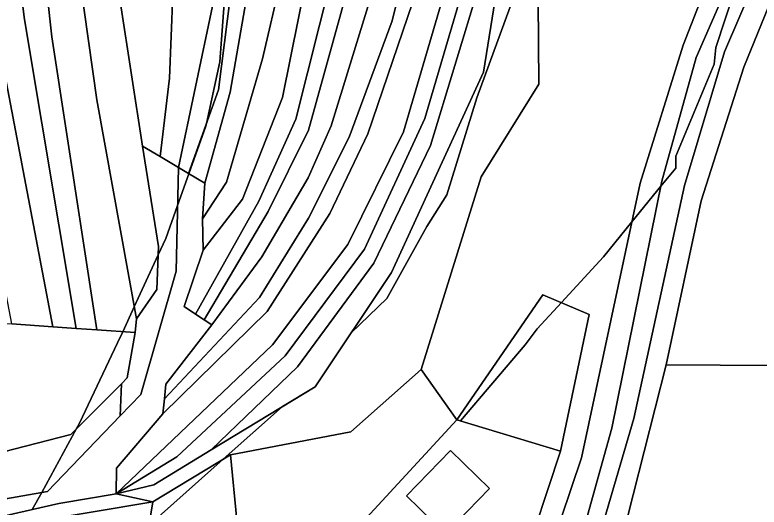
# Model space of a CAD drawing. Extents: x -502026 to -497664, y -1143484 to -1138019.
# Drawn here: x -498120.6 to -497963.2, y -1139931.4 to -1139827.2 of the extents above; entities that cross this region are included whole.
import ezdxf

# ---------------------------------------------------------------- set-up
doc = ezdxf.new("R2010")
doc.units = 0
for name, color, linetype in [('25', 7, 'Continuous'), ('37', 7, 'Continuous'), ('43', 7, 'Continuous'), ('49', 7, 'Continuous'), ('55', 7, 'Continuous'), ('62', 7, 'Continuous'), ('7', 7, 'Continuous')]:
    doc.layers.add(name, color=color, linetype=linetype)

msp = doc.modelspace()

# ---------------------------------------------------------------- linework, layer by layer
at = {"layer": '25'}
for points in [[(-498005.22, -1139919.56), (-498013.29, -1139944.08), (-498013.7, -1139945.33), (-498022.56, -1139967.15), (-498037.76, -1139956.26), (-498047.52, -1139949.27), (-498049.52, -1139947.83), (-498055.44, -1139943.59), (-498027.12, -1139912.89)], [(-498020.21, -1139927.43), (-498028.47, -1139919.4), (-498037.8, -1139929), (-498029.54, -1139937.02)], [(-498093.06, -1139940.14), (-498113.16, -1139947.96), (-498121.83, -1139953.73), (-498139.45, -1139959.55), (-498140.08, -1139963.56), (-498140.96, -1139969.15), (-498148.2, -1139969.82), (-498164.29, -1139971.31), (-498171.75, -1139971.96), (-498172.29, -1139948.12), (-498172.42, -1139942.47), (-498193.31, -1139940.83), (-498196.52, -1139940.26), (-498198.73, -1139937.88), (-498209.39, -1139934.8), (-498213.26, -1139932.52), (-498214.48, -1139931.78), (-498209.97, -1139931.8), (-498188.75, -1139935.17), (-498172.43, -1139936.37), (-498147.36, -1139938.76), (-498140.19, -1139939.42), (-498117.09, -1139934.55), (-498091.45, -1139930.24)]]:
    msp.add_lwpolyline(points, close=True, dxfattribs=at)
at = {"layer": '37'}
for points in [[(-498028.41, -1139436.09), (-498033.35, -1139510.68), (-498034.3, -1139537.71), (-498036.35, -1139537.71), (-498040.73, -1139611.61), (-498046.04, -1139662.36), (-498052.27, -1139689.58), (-498061.28, -1139717.85), (-498065.64, -1139739.99), (-498068.61, -1139789.92), (-498066.59, -1139789.9), (-498069.22, -1139809.84), (-498075.11, -1139843.56), (-498080.42, -1139862.83), (-498083.89, -1139860.76), (-498077.54, -1139843.03), (-498074.38, -1139817.9), (-498071.95, -1139788.1), (-498071.65, -1139740.77), (-498060.25, -1139686.19), (-498053.07, -1139655.28), (-498047.94, -1139583.47), (-498047.33, -1139540.89), (-498039.88, -1139460)], [(-498020.06, -1139465.11), (-498025.61, -1139519.99), (-498029.34, -1139582.45), (-498034.08, -1139633.58), (-498039.65, -1139668.9), (-498048.98, -1139705.16), (-498055, -1139732.3), (-498065.78, -1139819.44), (-498064.39, -1139819.76), (-498068.27, -1139836.49), (-498075.87, -1139862.57), (-498080.92, -1139870.37), (-498080.42, -1139862.83), (-498075.11, -1139843.56), (-498069.22, -1139809.84), (-498066.59, -1139789.9), (-498063.59, -1139741.35), (-498059.34, -1139717.94), (-498051, -1139692.84), (-498043.83, -1139661.83), (-498038.97, -1139617.27), (-498034.3, -1139537.71), (-498033.35, -1139510.68), (-498028.41, -1139436.09)], [(-498040.91, -1139449.77), (-498048.09, -1139531.62), (-498049.3, -1139550.93), (-498049.46, -1139578.76), (-498054.97, -1139654.22), (-498061.96, -1139685.84), (-498060.25, -1139686.19), (-498071.65, -1139740.77), (-498071.95, -1139788.1), (-498074.38, -1139817.9), (-498077.54, -1139843.03), (-498083.89, -1139860.76), (-498086.05, -1139859.47), (-498078.83, -1139825.31), (-498076.66, -1139792.2), (-498077.06, -1139763.66), (-498077.06, -1139738.65), (-498073.02, -1139714.8), (-498066.19, -1139688.25), (-498059.18, -1139646.68), (-498056.91, -1139622.36), (-498054.06, -1139545.9), (-498051.74, -1139507.24), (-498049.37, -1139481.41)], [(-498061.16, -1139650.33), (-498075, -1139709.93), (-498079.52, -1139738.34), (-498079.84, -1139763.58), (-498077.06, -1139763.66), (-498076.66, -1139792.2), (-498078.83, -1139825.31), (-498086.05, -1139859.47), (-498089.89, -1139857.18), (-498087.91, -1139840.57), (-498086.85, -1139813.81), (-498089.58, -1139787.05), (-498089.13, -1139774.27), (-498089.38, -1139763.17), (-498090.24, -1139732.78), (-498086.23, -1139703.21)], [(-498013.35, -1139665.5), (-498026.21, -1139713.6), (-498035.14, -1139736.2), (-498044.03, -1139763.98), (-498055.09, -1139818.79), (-498053.75, -1139819.46), (-498061.2, -1139849.26), (-498069.03, -1139866.6), (-498082.41, -1139890.51), (-498084.8, -1139888.93), (-498080.77, -1139876.99), (-498072.45, -1139866.22), (-498064.05, -1139844.66), (-498058.91, -1139819.38), (-498053.75, -1139794.34), (-498046.29, -1139743.17), (-498032.4, -1139696.86)], [(-498002.19, -1139674.66), (-498017.39, -1139720.73), (-498027.91, -1139745.77), (-498035.63, -1139761.79), (-498043.53, -1139788.55), (-498050.06, -1139820.94), (-498058.54, -1139851.62), (-498067.05, -1139868.8), (-498080.59, -1139891.71), (-498082.41, -1139890.51), (-498069.03, -1139866.6), (-498061.2, -1139849.26), (-498053.75, -1139819.46), (-498041.52, -1139762.61), (-498034.54, -1139740.07), (-498024.1, -1139712.12), (-498012.4, -1139668.79)], [(-498034.62, -1139696.78), (-498048.5, -1139742.77), (-498051.6, -1139761.58), (-498054.97, -1139788.64), (-498060.59, -1139819.08), (-498058.91, -1139819.38), (-498064.05, -1139844.66), (-498072.45, -1139866.22), (-498080.77, -1139876.99), (-498080.92, -1139870.37), (-498075.87, -1139862.57), (-498068.27, -1139836.49), (-498064.39, -1139819.76), (-498057.89, -1139774.42), (-498054.85, -1139743.1), (-498049.08, -1139713.75), (-498037.63, -1139668.79)], [(-497994.39, -1139676.4), (-498009.11, -1139722.79), (-498026.21, -1139748.87), (-498034.97, -1139777.01), (-498047.41, -1139823.08), (-498045.43, -1139823.54), (-498053.71, -1139850.68), (-498058.58, -1139861.71), (-498068.38, -1139878.43), (-498078.94, -1139892.8), (-498080.59, -1139891.71), (-498067.05, -1139868.8), (-498058.54, -1139851.62), (-498050.06, -1139820.94), (-498043.53, -1139788.55), (-498035.63, -1139761.79), (-498027.91, -1139745.77), (-498017.39, -1139720.73), (-498002.19, -1139674.66)], [(-498033.7, -1139799.28), (-498040.84, -1139828.44), (-498049.91, -1139853.07), (-498058.5, -1139870.18), (-498068.91, -1139886.98), (-498089, -1139908.43), (-498088.67, -1139905.35), (-498078.94, -1139892.8), (-498068.38, -1139878.43), (-498058.58, -1139861.71), (-498053.71, -1139850.68), (-498045.43, -1139823.54)]]:
    msp.add_lwpolyline(points, dxfattribs=at)
for points in [[(-498089.38, -1139763.17), (-498089.13, -1139774.27), (-498089.58, -1139787.05), (-498086.85, -1139813.81), (-498087.91, -1139840.57), (-498089.89, -1139857.18), (-498093.65, -1139854.94), (-498098.32, -1139824.76), (-498100.75, -1139763.93), (-498100.56, -1139754.6), (-498092.49, -1139753.36), (-498092.06, -1139762.99)], [(-498093.65, -1139854.94), (-498090.24, -1139876.21), (-498090.59, -1139885.32), (-498094.94, -1139891.51), (-498103.3, -1139845.15), (-498106.91, -1139819.59), (-498110.25, -1139769.71), (-498110.34, -1139756.1), (-498100.56, -1139754.6), (-498100.75, -1139763.93), (-498098.32, -1139824.76)], [(-498094.94, -1139891.51), (-498095.2, -1139894.44), (-498103.31, -1139893.87), (-498112.84, -1139831.81), (-498119.37, -1139772.2), (-498120, -1139757.58), (-498110.34, -1139756.1), (-498110.25, -1139769.71), (-498106.91, -1139819.59), (-498103.3, -1139845.15)], [(-498103.31, -1139893.87), (-498107.69, -1139893.56), (-498118.61, -1139828.16), (-498125.76, -1139772.51), (-498126.49, -1139758.58), (-498120, -1139757.58), (-498119.37, -1139772.2), (-498112.84, -1139831.81)], [(-498107.69, -1139893.56), (-498112.59, -1139893.21), (-498125.72, -1139824.54), (-498135.34, -1139774.86), (-498136.5, -1139760.11), (-498126.49, -1139758.58), (-498125.76, -1139772.51), (-498118.61, -1139828.16)], [(-498112.59, -1139893.21), (-498121.28, -1139892.6), (-498134.7, -1139822.62), (-498143.39, -1139772.36), (-498144.55, -1139761.34), (-498136.5, -1139760.11), (-498135.34, -1139774.86), (-498125.72, -1139824.54)], [(-498028.97, -1139799.48), (-498036.54, -1139824.63), (-498045.96, -1139852.35), (-498054.02, -1139869.19), (-498067.24, -1139889.94), (-498089.35, -1139911.66), (-498089, -1139908.43), (-498068.91, -1139886.98), (-498058.5, -1139870.18), (-498049.91, -1139853.07), (-498040.84, -1139828.44), (-498033.7, -1139799.28)], [(-498023.12, -1139799.73), (-498038.44, -1139851.96), (-498050.22, -1139875.8), (-498066.1, -1139897.01), (-498099.21, -1139928.56), (-498099.14, -1139923.1), (-498089.35, -1139911.66), (-498067.24, -1139889.94), (-498054.02, -1139869.19), (-498045.96, -1139852.35), (-498036.54, -1139824.63), (-498028.97, -1139799.48)], [(-498019.89, -1139799.87), (-498026.76, -1139824.93), (-498033.88, -1139849.12), (-498046.65, -1139876.79), (-498063.44, -1139899.37), (-498086.39, -1139920.74), (-498099.21, -1139928.56), (-498066.1, -1139897.01), (-498050.22, -1139875.8), (-498038.44, -1139851.96), (-498023.12, -1139799.73)], [(-498016.57, -1139800), (-498022.39, -1139820.86), (-498032.69, -1139854.85), (-498044.73, -1139879.73), (-498060.86, -1139901.7), (-498079.11, -1139919.27), (-498091.25, -1139926.66), (-498099.21, -1139928.56), (-498086.39, -1139920.74), (-498063.44, -1139899.37), (-498046.65, -1139876.79), (-498033.88, -1139849.12), (-498026.76, -1139824.93), (-498018.98, -1139799.91)], [(-498011.27, -1139800.24), (-498012.45, -1139801.86), (-498018.73, -1139822.1), (-498021.49, -1139839.33), (-498040.95, -1139881.7), (-498057.13, -1139905.9), (-498079.11, -1139919.27), (-498060.86, -1139901.7), (-498044.73, -1139879.73), (-498032.69, -1139854.85), (-498022.39, -1139820.86), (-498016.57, -1139800)], [(-498121.28, -1139892.6), (-498112.59, -1139893.21), (-498107.69, -1139893.56), (-498103.31, -1139893.87), (-498095.2, -1139894.44), (-498096.85, -1139904.01), (-498098.11, -1139905.27), (-498108.81, -1139915.97), (-498125.58, -1139920.34), (-498129.57, -1139920.23), (-498128.34, -1139908.32), (-498126.68, -1139892.22)], [(-498027.12, -1139912.89), (-498055.44, -1139943.59), (-498049.52, -1139947.83), (-498069.88, -1139969.05), (-498073.93, -1139965.16), (-498078.04, -1139969.45), (-498079.55, -1139968), (-498122.55, -1140009.45), (-498134.19, -1139993.42), (-498132.36, -1139979.34), (-498140.96, -1139969.15), (-498140.08, -1139963.56), (-498120.51, -1139961.49), (-498112.66, -1139952.19), (-498096.58, -1139946.36), (-498093.06, -1139940.14), (-498073.7, -1139934.12), (-498075.01, -1139920.31), (-498049.57, -1139915.41), (-498034.71, -1139902.25)]]:
    msp.add_lwpolyline(points, close=True, dxfattribs=at)
at = {"layer": '43'}
for points in [[(-498013.29, -1139944.08), (-498005.22, -1139919.56), (-497999.11, -1139890.59), (-498008.91, -1139886.41), (-498027.12, -1139912.89), (-498034.71, -1139902.25), (-498022.02, -1139861.44), (-498009.79, -1139841.83), (-498009.92, -1139824.2), (-498008.3, -1139804.78), (-497993.56, -1139788.58), (-497983.73, -1139774.87), (-497962.69, -1139739.45), (-497954.71, -1139707.08), (-497950.72, -1139694.67), (-497922.62, -1139635.99), (-497910.64, -1139630.77), (-497932.6, -1139710.47), (-497938.43, -1139747.18), (-497968.84, -1139806.79), (-497979.28, -1139833.6), (-497988.34, -1139862.78), (-498000.78, -1139920.93), (-498005.08, -1139933.72)], [(-498009.92, -1139824.2), (-498009.79, -1139841.83), (-498022.02, -1139861.44), (-498034.71, -1139902.25), (-498049.57, -1139915.41), (-498075.01, -1139920.31), (-498091.45, -1139930.24), (-498099.21, -1139928.56), (-498091.25, -1139926.66), (-498079.11, -1139919.27), (-498057.13, -1139905.9), (-498040.95, -1139881.7), (-498021.49, -1139839.33), (-498018.73, -1139822.1)]]:
    msp.add_lwpolyline(points, dxfattribs=at)
at = {"layer": '49'}
msp.add_lwpolyline([(-498000.7, -1139937.46), (-497994.32, -1139914.64), (-497983.73, -1139862.4), (-497976.51, -1139836.21), (-497964.38, -1139808.4), (-497935.05, -1139748.1), (-497932.6, -1139710.47), (-497910.64, -1139630.77), (-497887.42, -1139493.76), (-497883.33, -1139503.11), (-497903.24, -1139632.83), (-497922.77, -1139716.33), (-497930.91, -1139748.44), (-497957.93, -1139805.74), (-497970.52, -1139834.98), (-497978.97, -1139863.32), (-497989.72, -1139912.63), (-497997.51, -1139939.38)], dxfattribs=at)
at = {"layer": '55'}
for points in [[(-498005.08, -1139933.72), (-498000.78, -1139920.93), (-497988.34, -1139862.78), (-497979.28, -1139833.6), (-497968.84, -1139806.79), (-497938.43, -1139747.18), (-497932.6, -1139710.47), (-497935.05, -1139748.1), (-497964.38, -1139808.4), (-497976.51, -1139836.21), (-497983.73, -1139862.4), (-497994.32, -1139914.64), (-498000.7, -1139937.46)], [(-497997.51, -1139939.38), (-497989.72, -1139912.63), (-497978.97, -1139863.32), (-497970.52, -1139834.98), (-497957.93, -1139805.74), (-497930.91, -1139748.44), (-497922.77, -1139716.33), (-497928.81, -1139750.16), (-497937.56, -1139768.69), (-497955.99, -1139812.55), (-497966.39, -1139838.27), (-497975.41, -1139866.55), (-497982.83, -1139901.29), (-497992.15, -1139937.92)], [(-498130.68, -1139931.01), (-498113.76, -1139928.06), (-498098.34, -1139912.02), (-498094, -1139907.51), (-498086.54, -1139881.46), (-498086.05, -1139859.47), (-498083.89, -1139860.76), (-498080.42, -1139862.83), (-498080.92, -1139870.37), (-498080.77, -1139876.99), (-498084.8, -1139888.93), (-498082.41, -1139890.51), (-498080.59, -1139891.71), (-498078.94, -1139892.8), (-498088.67, -1139905.35), (-498089, -1139908.43), (-498089.35, -1139911.66), (-498099.14, -1139923.1), (-498099.21, -1139928.56), (-498111.37, -1139930.64), (-498140.83, -1139937.33)]]:
    msp.add_lwpolyline(points, dxfattribs=at)
for points in [[(-498089.89, -1139857.18), (-498086.05, -1139859.47), (-498086.54, -1139881.46), (-498094, -1139907.51), (-498098.34, -1139912.02), (-498098.11, -1139905.27), (-498096.85, -1139904.01), (-498095.2, -1139894.44), (-498094.94, -1139891.51), (-498090.59, -1139885.32), (-498090.24, -1139876.21), (-498093.65, -1139854.94)], [(-498005.22, -1139919.56), (-498027.12, -1139912.89), (-498008.91, -1139886.41), (-497999.11, -1139890.59)], [(-498098.34, -1139912.02), (-498113.76, -1139928.06), (-498130.68, -1139931.01), (-498129.57, -1139920.23), (-498125.58, -1139920.34), (-498108.81, -1139915.97), (-498098.11, -1139905.27)], [(-498020.21, -1139927.43), (-498029.54, -1139937.02), (-498037.8, -1139929), (-498028.47, -1139919.4)]]:
    msp.add_lwpolyline(points, close=True, dxfattribs=at)
at = {"layer": '62'}
for points in [[(-497955.72, -1139698.62), (-497965.39, -1139730.4), (-497967.07, -1139736.73), (-497967.54, -1139737.46), (-497967.62, -1139737.75), (-497972.31, -1139749.62), (-497979.09, -1139759.87), (-497982.5, -1139763.25), (-497985.06, -1139768.37), (-497997.37, -1139785.37), (-498008, -1139804), (-498008.27, -1139804.75), (-498008.3, -1139804.83), (-498022.87, -1139844.75), (-498029.22, -1139865.25), (-498033.47, -1139872), (-498041.97, -1139887.25), (-498049.51, -1139894.51), (-498057.13, -1139905.9), (-498064.03, -1139910.1), (-498076.55, -1139921.24), (-498092.26, -1139935.22)], [(-497968.47, -1139822.25), (-497972.31, -1139834.12), (-497972.72, -1139837.62), (-497980.81, -1139857.12), (-497980.81, -1139859.62), (-497983.95, -1139863.47), (-497990.1, -1139871.02), (-497996.09, -1139878.37), (-498005.02, -1139888.07), (-498010.12, -1139893.62), (-498012.66, -1139897), (-498026.35, -1139913.12), (-498027.12, -1139912.89), (-498034.71, -1139902.25), (-498049.57, -1139915.41), (-498075.01, -1139920.31), (-498076.55, -1139921.24), (-498064.03, -1139910.1), (-498057.13, -1139905.9), (-498049.51, -1139894.51), (-498041.97, -1139887.25), (-498033.47, -1139872), (-498029.22, -1139865.25), (-498022.87, -1139844.75), (-498008.3, -1139804.83)], [(-498092.26, -1139935.22), (-498076.55, -1139921.24), (-498075.01, -1139920.31), (-498049.57, -1139915.41), (-498034.71, -1139902.25), (-498027.12, -1139912.89), (-498026.35, -1139913.12), (-498012.66, -1139897), (-498010.12, -1139893.62), (-498005.02, -1139888.07), (-497996.09, -1139878.37), (-497990.1, -1139871.02), (-497983.95, -1139863.47), (-497980.81, -1139859.62), (-497980.81, -1139857.12), (-497972.72, -1139837.62), (-497972.31, -1139834.12), (-497968.47, -1139822.25), (-497962.53, -1139807)], [(-498075.53, -1139813.37), (-498077.25, -1139837.12), (-498080.09, -1139850.14), (-498080.22, -1139850.75), (-498083.82, -1139860.8), (-498086.23, -1139867.54), (-498088.72, -1139874.5), (-498090.31, -1139877.95), (-498095.39, -1139888.99), (-498097.82, -1139894.26), (-498098.91, -1139896.62), (-498106.97, -1139913.62), (-498107.57, -1139914.73), (-498114.96, -1139928.27), (-498116.95, -1139931.91)], [(-498116.95, -1139931.91), (-498114.96, -1139928.27), (-498107.57, -1139914.73), (-498106.97, -1139913.62), (-498098.91, -1139896.62), (-498097.82, -1139894.26), (-498095.39, -1139888.99), (-498090.31, -1139877.95), (-498088.72, -1139874.5), (-498086.23, -1139867.54), (-498083.82, -1139860.8), (-498080.22, -1139850.75), (-498080.09, -1139850.14), (-498077.25, -1139837.12), (-498075.53, -1139813.37)]]:
    msp.add_lwpolyline(points, dxfattribs=at)
at = {"layer": '7'}
for points in [[(-497884.23, -1139984.43), (-497882.3, -1139922.76), (-497881.68, -1139902.77), (-497914.23, -1139901.71), (-497982.83, -1139901.29), (-497975.41, -1139866.55), (-497966.39, -1139838.27), (-497955.99, -1139812.55), (-497937.56, -1139768.69), (-497909.09, -1139768.28), (-497930.31, -1139772.01), (-497960.97, -1139839.57), (-497928.01, -1139846.19), (-497899.3, -1139784.73), (-497902.29, -1139775.97), (-497882.9, -1139769.54), (-497837.75, -1139753.95), (-497809.68, -1139744.7), (-497806.44, -1139772.23), (-497807.14, -1139854.48), (-497808.19, -1139903.25), (-497811.26, -1139954.45)], [(-497992.15, -1139937.92), (-497982.83, -1139901.29), (-497914.23, -1139901.71), (-497914.85, -1139921.75), (-497915.82, -1139947.46)]]:
    msp.add_lwpolyline(points, dxfattribs=at)
for points in [[(-498093.06, -1139940.14), (-498091.45, -1139930.24), (-498075.01, -1139920.31), (-498073.7, -1139934.12)], [(-498091.45, -1139930.24), (-498117.09, -1139934.55), (-498140.19, -1139939.42), (-498147.36, -1139938.76), (-498172.43, -1139936.37), (-498188.75, -1139935.17), (-498209.97, -1139931.8), (-498192.35, -1139933.9), (-498165.79, -1139933.98), (-498140.83, -1139937.33), (-498111.37, -1139930.64), (-498099.21, -1139928.56)]]:
    msp.add_lwpolyline(points, close=True, dxfattribs=at)

doc.saveas('drawing.dxf')
